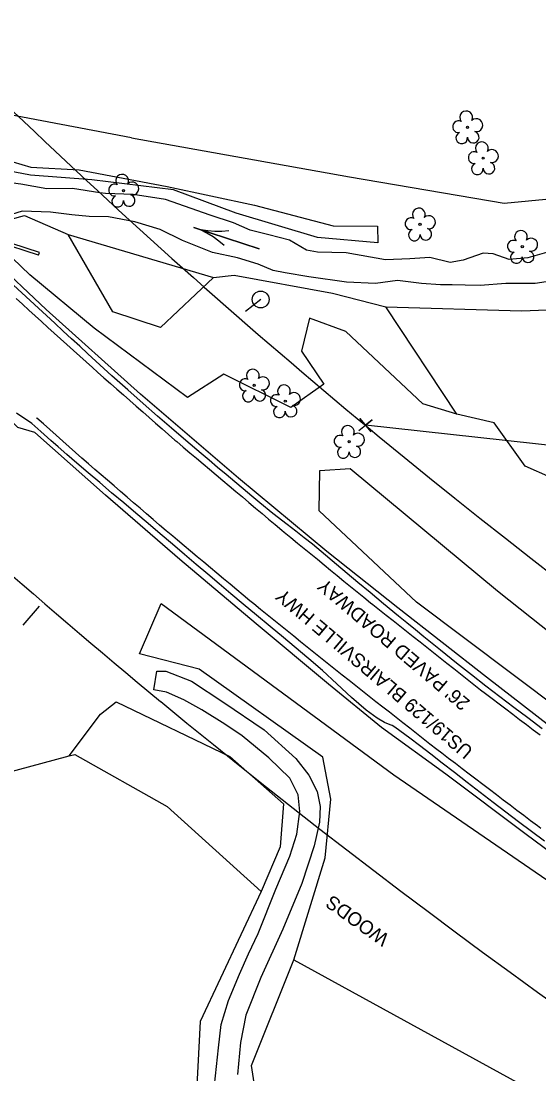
# Model space of a CAD drawing. Extents: x 472260 to 482161, y 489063 to 507124.
# Drawn here: x 479076 to 479226.8, y 493745.2 to 494051.9 of the extents above; entities that cross this region are included whole.
import ezdxf

# ---------------------------------------------------------------- set-up
doc = ezdxf.new("R2010")
doc.units = 0
for name, color, linetype in [('Exist Roads EOP Other Cogo Point CELL', 7, 'Continuous'), ('Exist Structure Minor Drop Inlet Cogo Elevation', 7, 'Continuous'), ('Exist Structure Minor Drop Inlet Cogo Number', 7, 'Continuous'), ('Prop Drainage Structure Catch Basin Convert From Junction Box Label', 7, 'Continuous'), ('Prop Drainage Structure Drop Inlet Grate 2 Narrow Slots and Sag Grates 840 24 CELL', 7, 'Continuous'), ('Prop Drainage Structure Drop Inlet Grate 2 Wide Slots and Flat Grates 840 20 Label', 7, 'Continuous'), ('Prop Drainage Structure Drop Inlet Grate 2 Wide Slots and Sag Grates 840 22 Label', 7, 'Continuous'), ('Prop Drainage Structure Pipe Plug CELL', 7, 'Continuous'), ('Prop Drainage Structure Pipe RCP 18in Class III', 7, 'Continuous'), ('Prop Drainage Structure Pipe RCP 18in Class IV', 7, 'Continuous'), ('Prop Drainage Structure Pipe RCP 24in Class III', 7, 'Continuous'), ('Prop Drainage Structure Pipe RCP 36in Class III', 7, 'Continuous'), ('Prop Drainage Structure Pipe RCP 66in Class III', 7, 'Continuous'), ('Prop Drainage Structure Pipe RCP 72in Class III', 7, 'Continuous'), ('Prop Drainage Structure Pipe Stub Out CELL', 7, 'Continuous'), ('Prop Drainage Structure Plot Symbol 50 Scale', 7, 'Continuous'), ('Prop Drainage Structure Tops and Inverts LABEL', 7, 'Continuous'), ('Prop Erosion Rip Rap Pad at Outlet Label', 7, 'Continuous'), ('Prop NEU Channel Block Detail Label', 7, 'Continuous')]:
    doc.layers.add(name, color=color, linetype=linetype)

msp = doc.modelspace()

# ---------------------------------------------------------------- linework, layer by layer
at = {"layer": 'Exist Roads EOP Other Cogo Point CELL'}
msp.add_line((479176.25, 493934.19), (479176.25, 493934.19), dxfattribs=at)
msp.add_lwpolyline([(479174.3, 493932.63), (479178.2, 493935.75), (479176.25, 493934.19), (479174.68, 493936.14), (479177.81, 493932.24)], dxfattribs=at)
at = {"layer": 'Exist Structure Minor Drop Inlet Cogo Elevation'}
for centre, radius, start, end in [((480415.92, 495427.95), 1941.17, 222.54643, 230.46528), ((480415.92, 495427.95), 2041.17, 222.54643, 230.46528), ((480448.9, 495467.9), 1992.96, 230.46528, 247.8014), ((480448.9, 495467.9), 2092.96, 230.46528, 247.8014)]:
    msp.add_arc(centre, radius, start, end, dxfattribs=at)
at = {"layer": 'Exist Structure Minor Drop Inlet Cogo Number'}
msp.add_line((480638.53, 493773.45), (479176.25, 493934.19), dxfattribs=at)
at = {"layer": 'Prop Drainage Structure Catch Basin Convert From Junction Box Label'}
for points in [[(479083.24, 493967.93), (479067.32, 493982.88), (479056.78, 493992.72), (479049.13, 493999.94), (479040.52, 494008.14), (479020.45, 494028.5), (478997.02, 494052.19), (478975.55, 494074.03), (478955.27, 494096.08), (478937.54, 494116.08), (478926.58, 494129.18)], [(479494.67, 493677.25), (479450.49, 493701.09), (479411.84, 493723.93), (479408.43, 493727.28), (479399.86, 493732.59), (479383.75, 493742.52), (479365.56, 493753.91), (479359.73, 493756.32), (479351.25, 493761.43), (479330.28, 493775.33), (479303.6, 493793.79), (479270.36, 493817.09), (479236.98, 493841.13), (479211.55, 493860.79), (479185.67, 493881.04), (479165.04, 493897.43), (479139.33, 493918.73), (479110.8, 493943.24), (479083.24, 493967.93)], [(479479.9, 493652.12), (479458.76, 493663.88), (479452.67, 493666.06), (479425.06, 493681.6), (479418.02, 493685.95), (479391.55, 493702.18), (479367.4, 493717.12), (479344.01, 493731.9), (479331.31, 493740.29), (479319.47, 493747.01), (479302, 493758.46), (479284.94, 493770.56), (479266.1, 493783.7), (479245.09, 493798.63), (479223.08, 493814.93), (479199.69, 493832.55), (479180.94, 493846.16), (479165.55, 493858.79), (479144.41, 493876.29), (479122.24, 493895.08), (479100.54, 493913.79), (479080.02, 493932.03), (479075.06, 493933.53), (479065.68, 493942.56)]]:
    msp.add_lwpolyline(points, dxfattribs=at)
at = {"layer": 'Prop Drainage Structure Drop Inlet Grate 2 Narrow Slots and Sag Grates 840 24 CELL'}
for points in [[(479074.52, 493971.09), (479076.38, 493969.41), (479078.23, 493967.73), (479080.08, 493966.06), (479081.94, 493964.38), (479083.79, 493962.7), (479085.64, 493961.02), (479087.5, 493959.34), (479089.35, 493957.67), (479091.2, 493955.99), (479093.06, 493954.31), (479094.91, 493952.63), (479096.76, 493950.96), (479098.23, 493949.63), (479100.11, 493947.98), (479101.99, 493946.33), (479103.87, 493944.69), (479105.76, 493943.04), (479107.64, 493941.39), (479109.52, 493939.75), (479111.4, 493938.1), (479113.28, 493936.45), (479115.16, 493934.8), (479117.04, 493933.16), (479118.92, 493931.51), (479120.8, 493929.86), (479121.32, 493929.41), (479123.23, 493927.8), (479125.15, 493926.18), (479127.06, 493924.57), (479128.97, 493922.96), (479130.88, 493921.35), (479132.79, 493919.74), (479134.7, 493918.13), (479136.61, 493916.52), (479138.52, 493914.9), (479140.43, 493913.29), (479142.35, 493911.68), (479144.26, 493910.07), (479146.17, 493908.46), (479148.08, 493906.85), (479149.99, 493905.24), (479151.9, 493903.63), (479152.59, 493903.05), (479154.52, 493901.47), (479156.46, 493899.88), (479158.39, 493898.3), (479160.33, 493896.72), (479162.26, 493895.14), (479164.2, 493893.56), (479166.13, 493891.97), (479168.07, 493890.39), (479170, 493888.81), (479171.94, 493887.23), (479173.88, 493885.65), (479175.81, 493884.06), (479177.75, 493882.48), (479178.42, 493881.93), (479180.38, 493880.38), (479182.34, 493878.83), (479184.31, 493877.29), (479186.27, 493875.74), (479188.23, 493874.19), (479190.19, 493872.64), (479192.16, 493871.09), (479194.12, 493869.54), (479196.08, 493867.99), (479198.04, 493866.45), (479200.01, 493864.9), (479201.97, 493863.35), (479203.93, 493861.8), (479205.89, 493860.25), (479207.85, 493858.7), (479209.82, 493857.15), (479211.2, 493856.07), (479213.19, 493854.55), (479215.18, 493853.04), (479217.17, 493851.53), (479219.16, 493850.02), (479221.15, 493848.51), (479223.14, 493846.99), (479225.13, 493845.48), (479227.12, 493843.97)], [(479227.37, 493816.7), (479226.33, 493817.46), (479224.34, 493818.97), (479222.35, 493820.48), (479220.36, 493822), (479218.37, 493823.51), (479216.38, 493825.02), (479214.39, 493826.54), (479212.4, 493828.05), (479210.41, 493829.56), (479208.42, 493831.08), (479206.43, 493832.59), (479204.44, 493834.1), (479202.45, 493835.62), (479200.46, 493837.13), (479198.47, 493838.64), (479197.02, 493839.75), (479195.06, 493841.29), (479193.09, 493842.84), (479191.13, 493844.38), (479189.16, 493845.93), (479187.2, 493847.47), (479185.23, 493849.02), (479183.27, 493850.56), (479181.3, 493852.11), (479179.34, 493853.65), (479177.37, 493855.2), (479175.41, 493856.74), (479173.44, 493858.29), (479171.48, 493859.83), (479169.51, 493861.38), (479167.55, 493862.93), (479167.1, 493863.28), (479165.15, 493864.85), (479163.21, 493866.42), (479161.26, 493867.99), (479159.32, 493869.56), (479157.38, 493871.13), (479155.43, 493872.7), (479153.49, 493874.27), (479151.54, 493875.84), (479149.6, 493877.42), (479147.65, 493878.99), (479145.71, 493880.56), (479143.76, 493882.13), (479142.62, 493883.06), (479140.7, 493884.66), (479138.78, 493886.26), (479136.86, 493887.86), (479134.94, 493889.47), (479133.02, 493891.07), (479131.1, 493892.67), (479129.19, 493894.28), (479127.27, 493895.88), (479125.35, 493897.48), (479123.43, 493899.08), (479121.51, 493900.69), (479120.13, 493901.85), (479118.23, 493903.47), (479116.33, 493905.1), (479114.44, 493906.73), (479112.54, 493908.36), (479110.64, 493909.99), (479108.75, 493911.62), (479106.85, 493913.25), (479104.96, 493914.88), (479103.06, 493916.51), (479101.16, 493918.14), (479099.27, 493919.77), (479097.46, 493921.32), (479095.59, 493922.97), (479093.71, 493924.63), (479091.84, 493926.28), (479089.97, 493927.94), (479088.09, 493929.59), (479086.22, 493931.25), (479084.34, 493932.9), (479082.47, 493934.55), (479080.6, 493936.21), (479080.45, 493936.34)]]:
    msp.add_lwpolyline(points, dxfattribs=at)
at = {"layer": 'Prop Drainage Structure Drop Inlet Grate 2 Wide Slots and Flat Grates 840 20 Label'}
for p, q in [((479206, 494021), (479206, 494021)), ((479210.56, 494011.99), (479210.56, 494011.99)), ((479105.8, 494002.55), (479105.8, 494002.55)), ((479192.19, 493992.72), (479192.19, 493992.72)), ((479221.95, 493986.18), (479221.95, 493986.18)), ((479143.86, 493945.81), (479143.86, 493945.81)), ((479152.92, 493941.21), (479152.92, 493941.21)), ((479171.52, 493929.38), (479171.52, 493929.38))]:
    msp.add_line(p, q, dxfattribs=at)
for centre in [(479206, 494021), (479210.56, 494011.99), (479105.8, 494002.55), (479192.19, 493992.72), (479221.95, 493986.18), (479143.86, 493945.81), (479152.92, 493941.21), (479171.52, 493929.38)]:
    msp.add_circle(centre, 0.326, dxfattribs=at)
for centre, radius, start, end in [((479205.62, 494023.87), 1.86, 330.1651, 219.7134), ((479203.4, 494021.15), 1.73, 62.6636, 279.3457), ((479208.55, 494021.59), 1.9, 257.1011, 134.1999), ((479204.3, 494017.88), 1.69, 111.5671, 6.231), ((479207.67, 494018.1), 1.7, 181.2822, 74.56), ((479210.17, 494014.86), 1.86, 330.1651, 219.7134), ((479207.95, 494012.14), 1.73, 62.6636, 279.3457), ((479213.11, 494012.58), 1.9, 257.1011, 134.1999), ((479208.85, 494008.87), 1.69, 111.5671, 6.231), ((479212.23, 494009.09), 1.7, 181.2822, 74.56), ((479105.42, 494005.42), 1.86, 330.1651, 219.7134), ((479103.2, 494002.7), 1.73, 62.6636, 279.3457), ((479108.35, 494003.14), 1.9, 257.1011, 134.1999), ((479104.1, 493999.43), 1.69, 111.5671, 6.231), ((479107.47, 493999.65), 1.7, 181.2822, 74.56), ((479191.81, 493995.59), 1.86, 330.1651, 219.7134), ((479189.59, 493992.87), 1.73, 62.6636, 279.3457), ((479194.74, 493993.31), 1.9, 257.1011, 134.1999), ((479190.49, 493989.6), 1.69, 111.5671, 6.231), ((479193.86, 493989.82), 1.7, 181.2822, 74.56), ((479221.56, 493989.05), 1.86, 330.1651, 219.7134), ((479219.34, 493986.33), 1.73, 62.6636, 279.3457), ((479224.5, 493986.77), 1.9, 257.1011, 134.1999), ((479223.62, 493983.28), 1.7, 181.2822, 74.56), ((479220.24, 493983.06), 1.69, 111.5671, 6.231), ((479143.47, 493948.68), 1.86, 330.1651, 219.7134), ((479146.41, 493946.4), 1.9, 257.1011, 134.1999), ((479141.25, 493945.96), 1.73, 62.6636, 279.3457), ((479152.54, 493944.09), 1.86, 330.1651, 219.7134), ((479142.15, 493942.69), 1.69, 111.5671, 6.231), ((479145.53, 493942.91), 1.7, 181.2822, 74.56), ((479150.32, 493941.37), 1.73, 62.6636, 279.3457), ((479155.47, 493941.8), 1.9, 257.1011, 134.1999), ((479151.22, 493938.09), 1.69, 111.5671, 6.231), ((479154.6, 493938.31), 1.7, 181.2822, 74.56), ((479171.13, 493932.25), 1.86, 330.1651, 219.7134), ((479168.91, 493929.53), 1.73, 62.6636, 279.3457), ((479174.07, 493929.97), 1.9, 257.1011, 134.1999), ((479169.81, 493926.26), 1.69, 111.5671, 6.231), ((479173.19, 493926.48), 1.7, 181.2822, 74.56)]:
    msp.add_arc(centre, radius, start, end, dxfattribs=at)
at = {"layer": 'Prop Drainage Structure Pipe Plug CELL'}
msp.add_line((479081.28, 493881.44), (479076.52, 493875.94), dxfattribs=at)
at = {"layer": 'Prop Drainage Structure Pipe RCP 18in Class III'}
for points in [[(479132.29, 493741.91), (479133.52, 493752.81), (479134.29, 493759.61), (479136.4, 493766.63), (479139.63, 493774.27), (479142.25, 493780.22), (479145, 493786.14), (479150.14, 493799.06), (479154.26, 493808.63), (479156.32, 493815.04), (479157.12, 493821.63), (479156.69, 493826.48), (479154.24, 493831.35), (479148.16, 493837.35), (479140.35, 493843.73), (479135.27, 493847.12), (479128.62, 493851.25), (479123.39, 493854.2), (479118.35, 493856.45), (479114.67, 493857.07), (479115.47, 493862.54)], [(479115.47, 493862.54), (479118.17, 493862.52), (479125.58, 493859.66), (479135.01, 493853.38), (479146.79, 493845.44), (479156.04, 493837.13), (479159.74, 493832.23), (479162.21, 493827.49), (479163.04, 493823.1), (479162.93, 493818.6), (479161.34, 493811.63), (479157.76, 493800.7), (479152.24, 493787.36), (479145.79, 493773.32), (479141.47, 493762.36), (479139.91, 493754.41), (479139.03, 493745.1)]]:
    msp.add_lwpolyline(points, dxfattribs=at)
at = {"layer": 'Prop Drainage Structure Pipe RCP 18in Class IV'}
msp.add_line((479135.83, 493988.69), (479135.83, 493988.69), dxfattribs=at)
msp.add_lwpolyline([(479135.12, 493986.52), (479133.57, 493987.85), (479131.89, 493989.07), (479130.09, 493990.15), (479128.24, 493991.08), (479126.31, 493991.78), (479145.34, 493985.61), (479126.31, 493991.78), (479128.29, 493991.22), (479130.33, 493990.88), (479132.42, 493990.71), (479134.49, 493990.7), (479136.53, 493990.87)], dxfattribs=at)
at = {"layer": 'Prop Drainage Structure Pipe RCP 24in Class III'}
for points in [[(479098.92, 494001.84), (479091, 494003.18), (479083.51, 494003.03), (479075.87, 494004.37), (479063.93, 494005.99), (479055.28, 494008.53), (479051.3, 494004.07)], [(479233.03, 493985.64), (479223.56, 493982.92), (479218.12, 493982.43), (479213.46, 493984.11), (479210.6, 493984.32), (479204.69, 493982.26), (479200.92, 493981.62), (479194.98, 493983.06), (479189.16, 493982.67), (479182.08, 493982.34), (479170.65, 493984.39), (479162.31, 493984.63), (479159.09, 493985.22), (479154.17, 493988.1), (479148.14, 493989.7), (479142.72, 493990.99), (479137.85, 493993.12), (479131.06, 493995.36), (479118, 493999.91), (479108.6, 494001.39), (479100.59, 494001.66), (479098.92, 494001.84)], [(479095.81, 493995.02), (479090.71, 493995.44), (479084.54, 493996.21), (479076.25, 493996.51), (479066.55, 493993.58), (479064.39, 493991.83)], [(479232.06, 493976.42), (479225.71, 493975.45), (479217.14, 493975.49), (479209.7, 493974.85), (479205.33, 493974.97), (479201.52, 493975.06), (479198.17, 493975.09), (479192.57, 493975.46), (479185.57, 493976.37), (479179.24, 493975.44), (479170.71, 493975.9), (479159.8, 493977.41), (479152.85, 493978.59), (479149.35, 493979.23), (479145.06, 493981.06), (479138.97, 493982.98), (479131.73, 493984.52), (479122.95, 493987.99), (479116.44, 493991.17), (479109.06, 493993.42), (479101.4, 493994.9), (479095.81, 493995.02)]]:
    msp.add_lwpolyline(points, dxfattribs=at)
at = {"layer": 'Prop Drainage Structure Pipe RCP 36in Class III'}
for p, q in [((479081.09, 493983.76), (479065.77, 493988.66)), ((479081.35, 493984.55), (479066.41, 493989.33))]:
    msp.add_line(p, q, dxfattribs=at)
at = {"layer": 'Prop Drainage Structure Pipe RCP 72in Class III'}
for points in [[(479108.16, 494017.94), (479070.79, 494024.96), (479052.06, 494028.2), (479035.55, 494044.67), (479005.51, 494074.07), (478956.05, 494123.48), (478945.66, 494161.44), (478974.21, 494187.61), (479002.57, 494213.48)], [(479108.16, 494017.94), (479171.66, 494006.53), (479216.64, 493998.87), (479272.39, 494004.19)]]:
    msp.add_lwpolyline(points, dxfattribs=at)
at = {"layer": 'Prop Drainage Structure Pipe Stub Out CELL'}
for points in [[(479227.75, 493845.78), (479223.52, 493848.92), (479219.45, 493851.98), (479215.38, 493855.06), (479211.29, 493858.21), (479207.12, 493861.47), (479202.78, 493864.92), (479198.14, 493868.65), (479195.74, 493870.59), (479193.31, 493872.56), (479190.85, 493874.56), (479188.36, 493876.59), (479185.92, 493878.57), (479181.49, 493882.21), (479177.6, 493885.42), (479174.1, 493888.33), (479170.92, 493891), (479167.8, 493893.65), (479163.35, 493897.42), (479160.82, 493899.5), (479158.43, 493901.39), (479155.97, 493903.29), (479153.43, 493905.23), (479149.31, 493908.45), (479145.5, 493911.58), (479143.16, 493913.54), (479140.68, 493915.63), (479138.2, 493917.72), (479135.7, 493919.82), (479133.2, 493921.91), (479130.74, 493923.98), (479128.38, 493925.97), (479123.95, 493929.75), (479119.77, 493933.35), (479115.68, 493936.87), (479111.5, 493940.51), (479107.04, 493944.46), (479104.73, 493946.52), (479102.41, 493948.61), (479100.09, 493950.72), (479097.76, 493952.85), (479095.41, 493955), (479093.04, 493957.18), (479090.65, 493959.39), (479088.24, 493961.63), (479085.82, 493963.88), (479083.41, 493966.11), (479081.01, 493968.33), (479078.62, 493970.53), (479076.22, 493972.74), (479073.8, 493974.97)], [(479228.41, 493813.01), (479224.62, 493815.83), (479220.89, 493818.65), (479217.17, 493821.47), (479213.43, 493824.34), (479209.68, 493827.23), (479205.91, 493830.16), (479202.2, 493833.04), (479198.66, 493835.79), (479195.27, 493838.4), (479192.04, 493840.88), (479189.23, 493843.03), (479184.87, 493846.25), (479184.09, 493846.7), (479183.76, 493846.85), (479182.54, 493847.27), (479181.78, 493847.62), (479179.67, 493848.88), (479176.5, 493851.2), (479172.16, 493854.92), (479167.96, 493858.86), (479163.74, 493862.76), (479159.8, 493866.17), (479155.52, 493869.74), (479152.38, 493872.36), (479148.56, 493875.53), (479144.51, 493878.89), (479140.68, 493882.08), (479137.07, 493885.12), (479133.66, 493887.98), (479130.34, 493890.79), (479126.97, 493893.65), (479123.54, 493896.57), (479120.05, 493899.53), (479116.53, 493902.53), (479112.99, 493905.53), (479109.44, 493908.54), (479105.86, 493911.56), (479102.32, 493914.54), (479098.87, 493917.46), (479095.52, 493920.32), (479092.25, 493923.1), (479089.26, 493925.68), (479086.73, 493927.88), (479084.65, 493929.72), (479081.75, 493932.37), (479079.12, 493934.69), (479074.63, 493937.71)]]:
    msp.add_lwpolyline(points, dxfattribs=at)
at = {"layer": 'Prop Drainage Structure Plot Symbol 50 Scale'}
msp.add_line((479081.09, 493983.76), (479081.35, 493984.55), dxfattribs=at)
at = {"layer": 'Prop Drainage Structure Tops and Inverts LABEL'}
for points in [[(479096.63, 494005.63), (479078.72, 494007.07), (479064.9, 494009.62), (479055.61, 494011.94), (479052.88, 494010.84), (479049.89, 494007.25), (479044.21, 494012.52), (479046.53, 494016.23), (479052.16, 494014.3), (479055.59, 494012.7), (479063, 494013.98), (479078.8, 494009.34), (479092.9, 494008.55)], [(479092.9, 494008.55), (479118.49, 494003.72), (479143.95, 493998.32), (479166.91, 493992.28), (479179.82, 493992.14), (479179.88, 493987.32), (479162.28, 493988.83), (479138.64, 493995.99), (479120.41, 494002.76), (479096.63, 494005.63)], [(479078.52, 493977.98), (479068.39, 493987.61), (479068.42, 493990.58), (479067.35, 493992.62), (479076.93, 493995.26), (479089.7, 493989.76)], [(479202.84, 493937.4), (479192.99, 493940.45), (479170.55, 493961.53), (479159.94, 493965.4), (479157.61, 493955.73), (479164.16, 493946.19), (479154.57, 493939.38), (479135.06, 493949.04), (479124.4, 493942.25), (479097.29, 493962.49), (479078.52, 493977.98)], [(479132.06, 493977.26), (479138.05, 493977.9), (479166.63, 493972.65), (479182.16, 493968.66)], [(479171.8, 493921.62), (479214.74, 493885.94), (479276, 493837.28), (479371.67, 493764.52), (479365.39, 493760.73), (479353.23, 493765.86), (479299.39, 493802.32), (479233.34, 493850.88), (479191.14, 493882.61), (479162.76, 493909.29), (479162.97, 493921.03), (479171.8, 493921.62)], [(479155.42, 493778.48), (479164.56, 493808.22), (479166.22, 493825.31), (479163.89, 493837.46), (479127.8, 493863.11), (479110.48, 493867.61), (479116.76, 493882.24), (479184.49, 493832.32), (479268.68, 493774.59), (479259.14, 493747.61), (479259.22, 493720.49), (479255.94, 493699.61), (479246.2, 493687.72)], [(479089.96, 493837.85), (479099.11, 493849.98), (479103.69, 493853.62), (479136.77, 493837.68), (479152.39, 493823.9), (479151.44, 493811.41), (479145.89, 493798.32)]]:
    msp.add_lwpolyline(points, dxfattribs=at)
at = {"layer": 'Prop Erosion Rip Rap Pad at Outlet Label'}
for points in [[(479132.06, 493977.26), (479116.61, 493962.67), (479102.74, 493967.23), (479089.7, 493989.76)], [(479089.7, 493989.76), (479132.06, 493977.26)], [(479182.16, 493968.66), (479221.74, 493967.55), (479271.37, 493969.44), (479303.26, 493968.48), (479365.35, 493947.92)], [(479346.74, 493911.74), (479294.06, 493921.78), (479247.71, 493927.02), (479230.29, 493918.95), (479222.8, 493922.23), (479213.79, 493934.9), (479202.84, 493937.4), (479182.16, 493968.66)], [(479007.4, 493762.25), (479008, 493764.75), (479039.46, 493803.93), (479035.95, 493813.51), (479043.62, 493825.33), (479089.96, 493837.85)], [(479089.96, 493837.85), (479091.67, 493838.31), (479118.55, 493823.13), (479145.89, 493798.32)], [(479145.89, 493798.32), (479128.12, 493760.46), (479126.39, 493726.78), (479137, 493700.11), (479148.49, 493687.85), (479165.58, 493648.63), (479177.85, 493657.58), (479205.71, 493663.61), (479216.8, 493658.89), (479223.74, 493671.48), (479217.14, 493702.7), (479188.4, 493719.02), (479175.2, 493703.29), (479148.61, 493711.6), (479143.08, 493747.7), (479155.42, 493778.48)], [(479155.42, 493778.48), (479241.47, 493731.28), (479246.2, 493687.72), (479247.14, 493659.54), (479243.81, 493625.08), (479259.84, 493597.24), (479393.31, 493554.04), (479427.38, 493595.67), (479472.46, 493638.33), (479483.46, 493634.2)]]:
    msp.add_lwpolyline(points, dxfattribs=at)
at = {"layer": 'Prop NEU Channel Block Detail Label'}
for q in [(479141.37, 493967.28), (479145.76, 493970.8)]:
    msp.add_line((479145.76, 493970.8), q, dxfattribs=at)
msp.add_circle((479145.76, 493970.8), 2.45, dxfattribs=at)

# ---------------------------------------------------------------- texts
at = {"layer": 'Prop Drainage Structure Drop Inlet Grate 2 Wide Slots and Sag Grates 840 22 Label'}
for s, p in [("26' PAVED ROADWAY", (479207, 493853.79)), ('US19/129 BLAIRSVILLE HWY', (479207.89, 493839.74))]:
    msp.add_text(s, height=4, rotation=139.7167, dxfattribs=at).set_placement(p)
at = {"layer": 'Prop Drainage Structure Pipe RCP 66in Class III'}
msp.add_text('WOODS', height=4, rotation=144.4383, dxfattribs=at).set_placement((479183.51, 493785.42))

doc.saveas('drawing.dxf')
